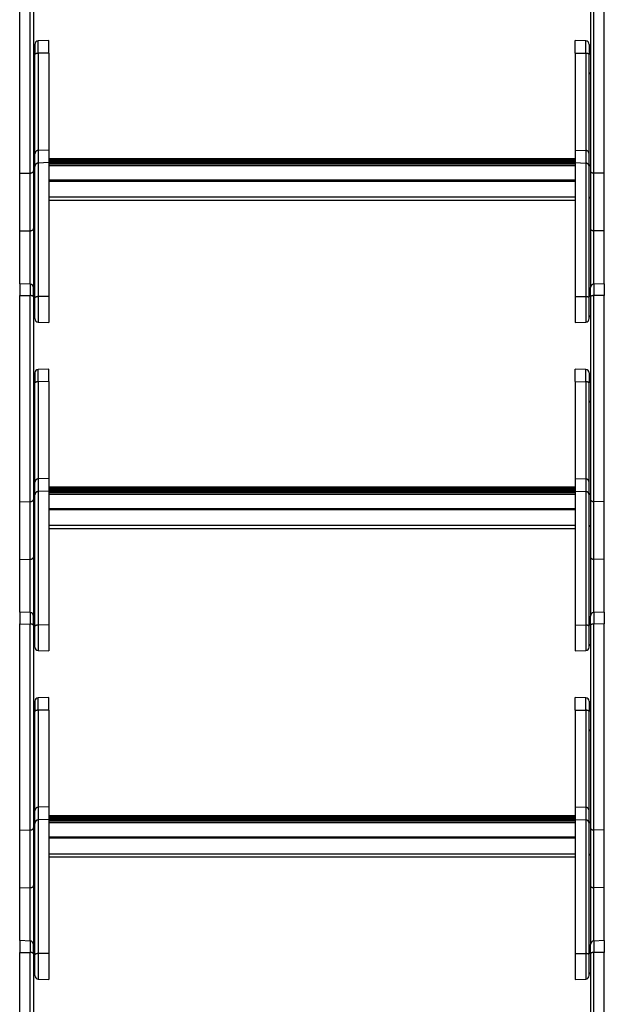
# Model space of a CAD drawing. Header units: inches. Extents: x 0 to 77643, y -44170 to 0.
# Tile 322 of 546: x 76123 to 76165, y -39688 to -39617. Entities that reach past the tile are written whole.
import ezdxf

# ---------------------------------------------------------------- set-up
doc = ezdxf.new("R2010")
doc.units = ezdxf.units.IN
doc.header["$MEASUREMENT"] = 0
doc.layers.get('0').update_dxf_attribs({"lineweight": 0})
doc.layers.add('FAKRO LOFT LADDERS', color=7, linetype='Continuous')

# ---------------------------------------------------------------- blocks, each defined once
blk = doc.blocks.new('A$C6AF374F8')
at = {"layer": 'FAKRO LOFT LADDERS', "color": 7, "linetype": 'Continuous'}
for p, q in [((159, 1449.23), (159, 1598.16)), ((166.59, 1449.39), (166.59, 1598.06)), ((169, 1597.07), (169, 1450.88)), ((571, 1597.07), (571, 1450.88)), ((573.41, 1449.39), (573.41, 1598.06)), ((581, 1449.23), (581, 1598.16)), ((180, 1545.03), (172.41, 1544.77)), ((172.41, 1535.83), (172.41, 1544.77)), ((180, 1535.92), (180, 1545.03)), ((560, 1535.92), (560, 1545.03)), ((567.59, 1544.77), (560, 1545.03)), ((567.59, 1535.83), (567.59, 1544.77)), ((170, 1542.27), (170, 1534.95)), ((180, 1535.92), (172.41, 1535.83)), ((172.41, 1535.83), (172.41, 1465.76)), ((180, 1535.92), (180, 1466.02)), ((560, 1535.92), (560, 1466.02)), ((560, 1535.92), (567.59, 1535.83)), ((567.59, 1535.83), (567.59, 1465.76)), ((570, 1542.27), (570, 1534.95)), ((170, 1463.3), (170, 1534.95)), ((570, 1463.3), (570, 1534.95)), ((180, 1466.02), (172.41, 1465.76)), ((172.41, 1465.76), (172.41, 1456.63)), ((180, 1466.02), (180, 1456.89)), ((560, 1466.02), (560, 1456.89)), ((560, 1466.02), (567.59, 1465.76)), ((567.59, 1465.76), (567.59, 1456.63)), ((170, 1454.17), (170, 1463.3)), ((560, 1459.64), (180, 1459.64)), ((560, 1459.45), (180, 1459.45)), ((560, 1459.26), (180, 1459.26)), ((180, 1458.81), (560, 1458.81)), ((210.92, 1458.54), (180, 1458.54)), ((210.92, 1458.35), (180, 1458.35)), ((210.92, 1458.16), (180, 1458.16)), ((180, 1457.71), (210.92, 1457.71)), ((560, 1457.44), (180, 1457.44)), ((560, 1457.25), (180, 1457.25)), ((210.92, 1458.35), (210.92, 1458.54)), ((210.92, 1458.16), (210.92, 1458.35)), ((210.92, 1457.71), (210.92, 1458.16)), ((210.92, 1457.44), (210.92, 1457.71)), ((211.83, 1458.2), (228.17, 1458.2)), ((212.5, 1457.54), (211.91, 1458.13)), ((212.41, 1457.44), (211.91, 1457.94)), ((212.22, 1457.44), (211.91, 1457.75)), ((228.09, 1458.13), (227.5, 1457.54)), ((228.09, 1457.94), (227.59, 1457.44)), ((228.09, 1457.75), (227.78, 1457.44)), ((229.08, 1458.54), (229.08, 1458.35)), ((270.92, 1458.54), (229.08, 1458.54)), ((229.08, 1458.35), (229.08, 1458.16)), ((270.92, 1458.35), (229.08, 1458.35)), ((229.08, 1458.16), (229.08, 1457.71)), ((270.92, 1458.16), (229.08, 1458.16)), ((229.08, 1457.71), (229.08, 1457.44)), ((229.08, 1457.71), (270.92, 1457.71)), ((270.92, 1458.35), (270.92, 1458.54)), ((270.92, 1458.16), (270.92, 1458.35)), ((270.92, 1457.71), (270.92, 1458.16)), ((270.92, 1457.44), (270.92, 1457.71)), ((271.83, 1458.2), (288.17, 1458.2)), ((272.5, 1457.54), (271.91, 1458.13)), ((272.41, 1457.44), (271.91, 1457.94)), ((272.22, 1457.44), (271.91, 1457.75)), ((288.09, 1458.13), (287.5, 1457.54)), ((288.09, 1457.94), (287.59, 1457.44)), ((288.09, 1457.75), (287.78, 1457.44)), ((289.08, 1458.54), (289.08, 1458.35)), ((330.92, 1458.54), (289.08, 1458.54)), ((289.08, 1458.35), (289.08, 1458.16)), ((330.92, 1458.35), (289.08, 1458.35)), ((289.08, 1458.16), (289.08, 1457.71)), ((330.92, 1458.16), (289.08, 1458.16)), ((289.08, 1457.71), (289.08, 1457.44)), ((289.08, 1457.71), (330.92, 1457.71)), ((330.92, 1458.35), (330.92, 1458.54)), ((330.92, 1458.16), (330.92, 1458.35)), ((330.92, 1457.71), (330.92, 1458.16)), ((330.92, 1457.44), (330.92, 1457.71)), ((331.83, 1458.2), (348.17, 1458.2)), ((332.5, 1457.54), (331.91, 1458.13)), ((332.41, 1457.44), (331.91, 1457.94)), ((332.22, 1457.44), (331.91, 1457.75)), ((348.09, 1458.13), (347.5, 1457.54)), ((348.09, 1457.94), (347.59, 1457.44)), ((348.09, 1457.75), (347.78, 1457.44)), ((349.08, 1458.54), (349.08, 1458.35)), ((390.92, 1458.54), (349.08, 1458.54)), ((349.08, 1458.35), (349.08, 1458.16)), ((390.92, 1458.35), (349.08, 1458.35)), ((349.08, 1458.16), (349.08, 1457.71)), ((390.92, 1458.16), (349.08, 1458.16)), ((349.08, 1457.71), (349.08, 1457.44)), ((349.08, 1457.71), (390.92, 1457.71)), ((390.92, 1458.35), (390.92, 1458.54)), ((390.92, 1458.16), (390.92, 1458.35)), ((390.92, 1457.71), (390.92, 1458.16)), ((390.92, 1457.44), (390.92, 1457.71)), ((391.83, 1458.2), (408.17, 1458.2)), ((392.5, 1457.54), (391.91, 1458.13)), ((392.41, 1457.44), (391.91, 1457.94)), ((392.22, 1457.44), (391.91, 1457.75)), ((408.09, 1458.13), (407.5, 1457.54)), ((408.09, 1457.94), (407.59, 1457.44)), ((408.09, 1457.75), (407.78, 1457.44)), ((409.08, 1458.54), (409.08, 1458.35)), ((450.92, 1458.54), (409.08, 1458.54)), ((409.08, 1458.35), (409.08, 1458.16)), ((450.92, 1458.35), (409.08, 1458.35)), ((409.08, 1458.16), (409.08, 1457.71)), ((450.92, 1458.16), (409.08, 1458.16)), ((409.08, 1457.71), (409.08, 1457.44)), ((409.08, 1457.71), (450.92, 1457.71)), ((450.92, 1458.35), (450.92, 1458.54)), ((450.92, 1458.16), (450.92, 1458.35)), ((450.92, 1457.71), (450.92, 1458.16)), ((450.92, 1457.44), (450.92, 1457.71)), ((451.83, 1458.2), (468.17, 1458.2)), ((452.5, 1457.54), (451.91, 1458.13)), ((452.41, 1457.44), (451.91, 1457.94)), ((452.22, 1457.44), (451.91, 1457.75)), ((468.09, 1458.13), (467.5, 1457.54)), ((468.09, 1457.94), (467.59, 1457.44)), ((468.09, 1457.75), (467.78, 1457.44)), ((469.08, 1458.54), (469.08, 1458.35)), ((510.92, 1458.54), (469.08, 1458.54)), ((469.08, 1458.35), (469.08, 1458.16)), ((510.92, 1458.35), (469.08, 1458.35)), ((469.08, 1458.16), (469.08, 1457.71)), ((510.92, 1458.16), (469.08, 1458.16)), ((469.08, 1457.71), (469.08, 1457.44)), ((469.08, 1457.71), (510.92, 1457.71)), ((510.92, 1458.35), (510.92, 1458.54)), ((510.92, 1458.16), (510.92, 1458.35)), ((510.92, 1457.71), (510.92, 1458.16)), ((510.92, 1457.44), (510.92, 1457.71)), ((511.83, 1458.2), (528.17, 1458.2)), ((512.5, 1457.54), (511.91, 1458.13)), ((512.41, 1457.44), (511.91, 1457.94)), ((512.22, 1457.44), (511.91, 1457.75)), ((528.09, 1458.13), (527.5, 1457.54)), ((528.09, 1457.94), (527.59, 1457.44)), ((528.09, 1457.75), (527.78, 1457.44)), ((529.08, 1458.54), (529.08, 1458.35)), ((560, 1458.54), (529.08, 1458.54)), ((529.08, 1458.35), (529.08, 1458.16)), ((560, 1458.35), (529.08, 1458.35)), ((529.08, 1458.16), (529.08, 1457.71)), ((560, 1458.16), (529.08, 1458.16)), ((529.08, 1457.71), (529.08, 1457.44)), ((529.08, 1457.71), (560, 1457.71)), ((570, 1454.17), (570, 1463.3)), ((169, 1450.88), (169, 1409.24)), ((170, 1359.32), (170, 1454.17)), ((180, 1456.89), (172.41, 1456.63)), ((172.41, 1456.63), (172.41, 1360.17)), ((560, 1457.06), (180, 1457.06)), ((180, 1456.89), (180, 1360.26)), ((180, 1456.61), (560, 1456.61)), ((560, 1456), (180, 1456)), ((180, 1456), (560, 1456)), ((560, 1454.48), (180, 1454.48)), ((560, 1456.89), (560, 1360.26)), ((560, 1456.89), (567.59, 1456.63)), ((567.59, 1456.63), (567.59, 1360.17)), ((570, 1359.32), (570, 1454.17)), ((571, 1450.88), (571, 1409.24)), ((159, 1449.23), (166.59, 1449.39)), ((159, 1407.59), (159, 1449.23)), ((166.59, 1407.75), (166.59, 1449.39)), ((560, 1444.16), (180, 1444.16)), ((560, 1443.4), (180, 1443.4)), ((581, 1449.23), (573.41, 1449.39)), ((573.41, 1407.75), (573.41, 1449.39)), ((581, 1407.59), (581, 1449.23)), ((560, 1432), (180, 1432)), ((180, 1429.88), (560, 1429.88)), ((159, 1407.59), (166.59, 1407.75)), ((159, 1369.49), (159, 1407.59)), ((166.59, 1369.23), (166.59, 1407.75)), ((169, 1409.24), (169, 1366.73)), ((571, 1409.24), (571, 1366.73)), ((581, 1407.59), (573.41, 1407.75)), ((573.41, 1369.23), (573.41, 1407.75)), ((581, 1369.49), (581, 1407.59)), ((159, 1369.49), (159, 1361.04)), ((166.59, 1369.23), (159, 1369.49)), ((166.59, 1369.23), (166.59, 1360.93)), ((169, 1359.94), (169, 1366.73)), ((571, 1359.94), (571, 1366.73)), ((581, 1369.49), (573.41, 1369.23)), ((573.41, 1369.23), (573.41, 1360.93)), ((581, 1369.49), (581, 1361.04)), ((159, 1212.1), (159, 1361.04)), ((159, 1361.04), (166.59, 1360.93)), ((166.59, 1212.26), (166.59, 1360.93)), ((169, 1359.94), (169, 1213.75)), ((170, 1344.26), (170, 1359.32)), ((180, 1360.26), (172.41, 1360.17)), ((172.41, 1360.17), (172.41, 1341.76)), ((180, 1360.26), (180, 1341.49)), ((560, 1360.26), (560, 1341.49)), ((560, 1360.26), (567.59, 1360.17)), ((567.59, 1360.17), (567.59, 1341.76)), ((570, 1344.26), (570, 1359.32)), ((571, 1359.94), (571, 1213.75)), ((581, 1361.04), (573.41, 1360.93)), ((573.41, 1212.26), (573.41, 1360.93)), ((581, 1212.1), (581, 1361.04)), ((172.41, 1341.76), (180, 1341.49)), ((560, 1341.49), (567.59, 1341.76)), ((170, 1305.14), (170, 1297.83)), ((180, 1307.9), (172.41, 1307.64)), ((172.41, 1298.7), (172.41, 1307.64)), ((180, 1298.79), (180, 1307.9)), ((560, 1298.79), (560, 1307.9)), ((567.59, 1307.64), (560, 1307.9)), ((567.59, 1298.7), (567.59, 1307.64)), ((570, 1305.14), (570, 1297.83)), ((170, 1226.18), (170, 1297.83)), ((180, 1298.79), (172.41, 1298.7)), ((172.41, 1298.7), (172.41, 1228.63)), ((180, 1298.79), (180, 1228.9)), ((560, 1298.79), (560, 1228.9)), ((560, 1298.79), (567.59, 1298.7)), ((567.59, 1298.7), (567.59, 1228.63)), ((570, 1226.18), (570, 1297.83)), ((170, 1217.04), (170, 1226.18)), ((180, 1228.9), (172.41, 1228.63)), ((172.41, 1228.63), (172.41, 1219.5)), ((180, 1228.9), (180, 1219.76)), ((560, 1228.9), (560, 1219.76)), ((560, 1228.9), (567.59, 1228.63)), ((567.59, 1228.63), (567.59, 1219.5)), ((570, 1217.04), (570, 1226.18)), ((170, 1122.19), (170, 1217.04)), ((180, 1219.76), (172.41, 1219.5)), ((172.41, 1219.5), (172.41, 1123.04)), ((560, 1222.51), (180, 1222.51)), ((560, 1222.32), (180, 1222.32)), ((560, 1222.13), (180, 1222.13)), ((180, 1221.68), (560, 1221.68)), ((210.92, 1221.41), (180, 1221.41)), ((210.92, 1221.22), (180, 1221.22)), ((210.92, 1221.03), (180, 1221.03)), ((180, 1220.58), (210.92, 1220.58)), ((560, 1220.31), (180, 1220.31)), ((560, 1220.12), (180, 1220.12)), ((560, 1219.94), (180, 1219.94)), ((180, 1219.76), (180, 1123.13)), ((180, 1219.49), (560, 1219.49)), ((560, 1218.88), (180, 1218.88)), ((180, 1218.88), (560, 1218.88)), ((560, 1217.35), (180, 1217.35)), ((210.92, 1221.22), (210.92, 1221.41)), ((210.92, 1221.03), (210.92, 1221.22)), ((210.92, 1220.58), (210.92, 1221.03)), ((210.92, 1220.31), (210.92, 1220.58)), ((211.83, 1221.07), (228.17, 1221.07)), ((212.5, 1220.41), (211.91, 1221)), ((212.41, 1220.31), (211.91, 1220.81)), ((212.22, 1220.31), (211.91, 1220.62)), ((228.09, 1221), (227.5, 1220.41)), ((228.09, 1220.81), (227.59, 1220.31)), ((228.09, 1220.62), (227.78, 1220.31)), ((229.08, 1221.41), (229.08, 1221.22)), ((270.92, 1221.41), (229.08, 1221.41)), ((229.08, 1221.22), (229.08, 1221.03)), ((270.92, 1221.22), (229.08, 1221.22)), ((229.08, 1221.03), (229.08, 1220.58)), ((270.92, 1221.03), (229.08, 1221.03)), ((229.08, 1220.58), (229.08, 1220.31)), ((229.08, 1220.58), (270.92, 1220.58)), ((270.92, 1221.22), (270.92, 1221.41)), ((270.92, 1221.03), (270.92, 1221.22)), ((270.92, 1220.58), (270.92, 1221.03)), ((270.92, 1220.31), (270.92, 1220.58)), ((271.83, 1221.07), (288.17, 1221.07)), ((272.5, 1220.41), (271.91, 1221)), ((272.41, 1220.31), (271.91, 1220.81)), ((272.22, 1220.31), (271.91, 1220.62)), ((288.09, 1221), (287.5, 1220.41)), ((288.09, 1220.81), (287.59, 1220.31)), ((288.09, 1220.62), (287.78, 1220.31)), ((289.08, 1221.41), (289.08, 1221.22)), ((330.92, 1221.41), (289.08, 1221.41)), ((289.08, 1221.22), (289.08, 1221.03)), ((330.92, 1221.22), (289.08, 1221.22)), ((289.08, 1221.03), (289.08, 1220.58)), ((330.92, 1221.03), (289.08, 1221.03)), ((289.08, 1220.58), (289.08, 1220.31)), ((289.08, 1220.58), (330.92, 1220.58)), ((330.92, 1221.22), (330.92, 1221.41)), ((330.92, 1221.03), (330.92, 1221.22)), ((330.92, 1220.58), (330.92, 1221.03)), ((330.92, 1220.31), (330.92, 1220.58)), ((331.83, 1221.07), (348.17, 1221.07)), ((332.5, 1220.41), (331.91, 1221)), ((332.41, 1220.31), (331.91, 1220.81)), ((332.22, 1220.31), (331.91, 1220.62)), ((348.09, 1221), (347.5, 1220.41)), ((348.09, 1220.81), (347.59, 1220.31)), ((348.09, 1220.62), (347.78, 1220.31)), ((349.08, 1221.41), (349.08, 1221.22)), ((390.92, 1221.41), (349.08, 1221.41)), ((349.08, 1221.22), (349.08, 1221.03)), ((390.92, 1221.22), (349.08, 1221.22)), ((349.08, 1221.03), (349.08, 1220.58)), ((390.92, 1221.03), (349.08, 1221.03)), ((349.08, 1220.58), (349.08, 1220.31)), ((349.08, 1220.58), (390.92, 1220.58)), ((390.92, 1221.22), (390.92, 1221.41)), ((390.92, 1221.03), (390.92, 1221.22)), ((390.92, 1220.58), (390.92, 1221.03)), ((390.92, 1220.31), (390.92, 1220.58)), ((391.83, 1221.07), (408.17, 1221.07)), ((392.5, 1220.41), (391.91, 1221)), ((392.41, 1220.31), (391.91, 1220.81)), ((392.22, 1220.31), (391.91, 1220.62)), ((408.09, 1221), (407.5, 1220.41)), ((408.09, 1220.81), (407.59, 1220.31)), ((408.09, 1220.62), (407.78, 1220.31)), ((409.08, 1221.41), (409.08, 1221.22)), ((450.92, 1221.41), (409.08, 1221.41)), ((409.08, 1221.22), (409.08, 1221.03)), ((450.92, 1221.22), (409.08, 1221.22)), ((409.08, 1221.03), (409.08, 1220.58)), ((450.92, 1221.03), (409.08, 1221.03)), ((409.08, 1220.58), (409.08, 1220.31)), ((409.08, 1220.58), (450.92, 1220.58)), ((450.92, 1221.22), (450.92, 1221.41)), ((450.92, 1221.03), (450.92, 1221.22)), ((450.92, 1220.58), (450.92, 1221.03)), ((450.92, 1220.31), (450.92, 1220.58)), ((451.83, 1221.07), (468.17, 1221.07)), ((452.5, 1220.41), (451.91, 1221)), ((452.41, 1220.31), (451.91, 1220.81)), ((452.22, 1220.31), (451.91, 1220.62)), ((468.09, 1221), (467.5, 1220.41)), ((468.09, 1220.81), (467.59, 1220.31)), ((468.09, 1220.62), (467.78, 1220.31)), ((469.08, 1221.41), (469.08, 1221.22)), ((510.92, 1221.41), (469.08, 1221.41)), ((469.08, 1221.22), (469.08, 1221.03)), ((510.92, 1221.22), (469.08, 1221.22)), ((469.08, 1221.03), (469.08, 1220.58)), ((510.92, 1221.03), (469.08, 1221.03)), ((469.08, 1220.58), (469.08, 1220.31)), ((469.08, 1220.58), (510.92, 1220.58)), ((510.92, 1221.22), (510.92, 1221.41)), ((510.92, 1221.03), (510.92, 1221.22)), ((510.92, 1220.58), (510.92, 1221.03)), ((510.92, 1220.31), (510.92, 1220.58)), ((511.83, 1221.07), (528.17, 1221.07)), ((512.5, 1220.41), (511.91, 1221)), ((512.41, 1220.31), (511.91, 1220.81)), ((512.22, 1220.31), (511.91, 1220.62)), ((528.09, 1221), (527.5, 1220.41)), ((528.09, 1220.81), (527.59, 1220.31)), ((528.09, 1220.62), (527.78, 1220.31)), ((529.08, 1221.41), (529.08, 1221.22)), ((560, 1221.41), (529.08, 1221.41)), ((529.08, 1221.22), (529.08, 1221.03)), ((560, 1221.22), (529.08, 1221.22)), ((529.08, 1221.03), (529.08, 1220.58)), ((560, 1221.03), (529.08, 1221.03)), ((529.08, 1220.58), (529.08, 1220.31)), ((529.08, 1220.58), (560, 1220.58)), ((560, 1219.76), (560, 1123.13)), ((560, 1219.76), (567.59, 1219.5)), ((567.59, 1219.5), (567.59, 1123.04)), ((570, 1122.19), (570, 1217.04)), ((159, 1212.1), (166.59, 1212.26)), ((159, 1170.47), (159, 1212.1)), ((166.59, 1170.62), (166.59, 1212.26)), ((169, 1213.75), (169, 1172.12)), ((571, 1213.75), (571, 1172.12)), ((581, 1212.1), (573.41, 1212.26)), ((573.41, 1170.62), (573.41, 1212.26)), ((581, 1170.47), (581, 1212.1)), ((560, 1207.03), (180, 1207.03)), ((560, 1206.27), (180, 1206.27)), ((560, 1194.87), (180, 1194.87)), ((180, 1192.75), (560, 1192.75)), ((159, 1170.47), (166.59, 1170.62)), ((159, 1132.37), (159, 1170.47)), ((166.59, 1132.1), (166.59, 1170.62)), ((169, 1172.12), (169, 1129.6)), ((571, 1172.12), (571, 1129.6)), ((581, 1170.47), (573.41, 1170.62)), ((573.41, 1132.1), (573.41, 1170.62)), ((581, 1132.37), (581, 1170.47)), ((159, 1132.37), (159, 1123.91)), ((166.59, 1132.1), (159, 1132.37)), ((166.59, 1132.1), (166.59, 1123.8)), ((581, 1132.37), (573.41, 1132.1)), ((573.41, 1132.1), (573.41, 1123.8)), ((581, 1132.37), (581, 1123.91)), ((159, 974.98), (159, 1123.91)), ((159, 1123.91), (166.59, 1123.8)), ((166.59, 975.14), (166.59, 1123.8)), ((169, 1122.81), (169, 1129.6)), ((180, 1123.13), (172.41, 1123.04)), ((180, 1123.13), (180, 1104.37)), ((560, 1123.13), (560, 1104.37)), ((560, 1123.13), (567.59, 1123.04)), ((571, 1122.81), (571, 1129.6)), ((581, 1123.91), (573.41, 1123.8)), ((573.41, 975.14), (573.41, 1123.8)), ((581, 974.98), (581, 1123.91)), ((169, 1122.81), (169, 976.63)), ((170, 1107.13), (170, 1122.19)), ((172.41, 1123.04), (172.41, 1104.63)), ((567.59, 1123.04), (567.59, 1104.63)), ((570, 1107.13), (570, 1122.19)), ((571, 1122.81), (571, 976.63)), ((172.41, 1104.63), (180, 1104.37)), ((560, 1104.37), (567.59, 1104.63)), ((170, 1068.01), (170, 1060.7)), ((180, 1070.78), (172.41, 1070.51)), ((172.41, 1061.57), (172.41, 1070.51)), ((180, 1061.66), (180, 1070.78)), ((560, 1061.66), (560, 1070.78)), ((567.59, 1070.51), (560, 1070.78)), ((567.59, 1061.57), (567.59, 1070.51)), ((570, 1068.01), (570, 1060.7)), ((170, 989.05), (170, 1060.7)), ((180, 1061.66), (172.41, 1061.57)), ((172.41, 1061.57), (172.41, 991.51)), ((180, 1061.66), (180, 991.77)), ((560, 1061.66), (560, 991.77)), ((560, 1061.66), (567.59, 1061.57)), ((567.59, 1061.57), (567.59, 991.51)), ((570, 989.05), (570, 1060.7)), ((170, 979.91), (170, 989.05)), ((180, 991.77), (172.41, 991.51)), ((172.41, 991.51), (172.41, 982.37)), ((180, 991.77), (180, 982.63)), ((560, 991.77), (560, 982.63)), ((560, 991.77), (567.59, 991.51)), ((567.59, 991.51), (567.59, 982.37)), ((570, 979.91), (570, 989.05)), ((180, 982.63), (172.41, 982.37)), ((172.41, 982.37), (172.41, 885.91)), ((560, 985.38), (180, 985.38)), ((560, 985.2), (180, 985.2)), ((560, 985.01), (180, 985.01)), ((180, 984.56), (560, 984.56)), ((210.92, 984.28), (180, 984.28)), ((210.92, 984.09), (180, 984.09)), ((210.92, 983.9), (180, 983.9)), ((180, 983.46), (210.92, 983.46)), ((560, 983.18), (180, 983.18)), ((560, 982.99), (180, 982.99)), ((560, 982.81), (180, 982.81)), ((180, 982.63), (180, 886)), ((180, 982.36), (560, 982.36)), ((560, 981.75), (180, 981.75)), ((180, 981.75), (560, 981.75)), ((210.92, 984.09), (210.92, 984.28)), ((210.92, 983.9), (210.92, 984.09)), ((210.92, 983.46), (210.92, 983.9)), ((210.92, 983.18), (210.92, 983.46)), ((211.83, 983.95), (228.17, 983.95)), ((212.5, 983.29), (211.91, 983.87)), ((212.41, 983.18), (211.91, 983.69)), ((212.22, 983.18), (211.91, 983.5)), ((228.09, 983.87), (227.5, 983.29)), ((228.09, 983.69), (227.59, 983.18)), ((228.09, 983.5), (227.78, 983.18)), ((229.08, 984.28), (229.08, 984.09)), ((270.92, 984.28), (229.08, 984.28)), ((229.08, 984.09), (229.08, 983.9)), ((270.92, 984.09), (229.08, 984.09)), ((229.08, 983.9), (229.08, 983.46)), ((270.92, 983.9), (229.08, 983.9)), ((229.08, 983.46), (229.08, 983.18)), ((229.08, 983.46), (270.92, 983.46)), ((270.92, 984.09), (270.92, 984.28)), ((270.92, 983.9), (270.92, 984.09)), ((270.92, 983.46), (270.92, 983.9)), ((270.92, 983.18), (270.92, 983.46)), ((271.83, 983.95), (288.17, 983.95)), ((272.5, 983.29), (271.91, 983.87)), ((272.41, 983.18), (271.91, 983.69)), ((272.22, 983.18), (271.91, 983.5)), ((288.09, 983.87), (287.5, 983.29)), ((288.09, 983.69), (287.59, 983.18)), ((288.09, 983.5), (287.78, 983.18)), ((289.08, 984.28), (289.08, 984.09)), ((330.92, 984.28), (289.08, 984.28)), ((289.08, 984.09), (289.08, 983.9)), ((330.92, 984.09), (289.08, 984.09)), ((289.08, 983.9), (289.08, 983.46)), ((330.92, 983.9), (289.08, 983.9)), ((289.08, 983.46), (289.08, 983.18)), ((289.08, 983.46), (330.92, 983.46)), ((330.92, 984.09), (330.92, 984.28)), ((330.92, 983.9), (330.92, 984.09)), ((330.92, 983.46), (330.92, 983.9)), ((330.92, 983.18), (330.92, 983.46)), ((331.83, 983.95), (348.17, 983.95)), ((332.5, 983.29), (331.91, 983.87)), ((332.41, 983.18), (331.91, 983.69)), ((332.22, 983.18), (331.91, 983.5)), ((348.09, 983.87), (347.5, 983.29)), ((348.09, 983.69), (347.59, 983.18)), ((348.09, 983.5), (347.78, 983.18)), ((349.08, 984.28), (349.08, 984.09)), ((390.92, 984.28), (349.08, 984.28)), ((349.08, 984.09), (349.08, 983.9)), ((390.92, 984.09), (349.08, 984.09)), ((349.08, 983.9), (349.08, 983.46)), ((390.92, 983.9), (349.08, 983.9)), ((349.08, 983.46), (349.08, 983.18)), ((349.08, 983.46), (390.92, 983.46)), ((390.92, 984.09), (390.92, 984.28)), ((390.92, 983.9), (390.92, 984.09)), ((390.92, 983.46), (390.92, 983.9)), ((390.92, 983.18), (390.92, 983.46)), ((391.83, 983.95), (408.17, 983.95)), ((392.5, 983.29), (391.91, 983.87)), ((392.41, 983.18), (391.91, 983.69)), ((392.22, 983.18), (391.91, 983.5)), ((408.09, 983.87), (407.5, 983.29)), ((408.09, 983.69), (407.59, 983.18)), ((408.09, 983.5), (407.78, 983.18)), ((409.08, 984.28), (409.08, 984.09)), ((450.92, 984.28), (409.08, 984.28)), ((409.08, 984.09), (409.08, 983.9)), ((450.92, 984.09), (409.08, 984.09)), ((409.08, 983.9), (409.08, 983.46)), ((450.92, 983.9), (409.08, 983.9)), ((409.08, 983.46), (409.08, 983.18)), ((409.08, 983.46), (450.92, 983.46)), ((450.92, 984.09), (450.92, 984.28)), ((450.92, 983.9), (450.92, 984.09)), ((450.92, 983.46), (450.92, 983.9)), ((450.92, 983.18), (450.92, 983.46)), ((451.83, 983.95), (468.17, 983.95)), ((452.5, 983.29), (451.91, 983.87)), ((452.41, 983.18), (451.91, 983.69)), ((452.22, 983.18), (451.91, 983.5)), ((468.09, 983.87), (467.5, 983.29)), ((468.09, 983.69), (467.59, 983.18)), ((468.09, 983.5), (467.78, 983.18)), ((469.08, 984.28), (469.08, 984.09)), ((510.92, 984.28), (469.08, 984.28)), ((469.08, 984.09), (469.08, 983.9)), ((510.92, 984.09), (469.08, 984.09)), ((469.08, 983.9), (469.08, 983.46)), ((510.92, 983.9), (469.08, 983.9)), ((469.08, 983.46), (469.08, 983.18)), ((469.08, 983.46), (510.92, 983.46)), ((510.92, 984.09), (510.92, 984.28)), ((510.92, 983.9), (510.92, 984.09)), ((510.92, 983.46), (510.92, 983.9)), ((510.92, 983.18), (510.92, 983.46)), ((511.83, 983.95), (528.17, 983.95)), ((512.5, 983.29), (511.91, 983.87)), ((512.41, 983.18), (511.91, 983.69)), ((512.22, 983.18), (511.91, 983.5)), ((528.09, 983.87), (527.5, 983.29)), ((528.09, 983.69), (527.59, 983.18)), ((528.09, 983.5), (527.78, 983.18)), ((529.08, 984.28), (529.08, 984.09)), ((560, 984.28), (529.08, 984.28)), ((529.08, 984.09), (529.08, 983.9)), ((560, 984.09), (529.08, 984.09)), ((529.08, 983.9), (529.08, 983.46)), ((560, 983.9), (529.08, 983.9)), ((529.08, 983.46), (529.08, 983.18)), ((529.08, 983.46), (560, 983.46)), ((560, 982.63), (560, 886)), ((560, 982.63), (567.59, 982.37)), ((567.59, 982.37), (567.59, 885.91)), ((159, 974.98), (166.59, 975.14)), ((159, 933.34), (159, 974.98)), ((166.59, 933.5), (166.59, 975.14)), ((169, 976.63), (169, 934.99)), ((170, 885.06), (170, 979.91)), ((560, 980.22), (180, 980.22)), ((570, 885.06), (570, 979.91)), ((571, 976.63), (571, 934.99)), ((581, 974.98), (573.41, 975.14)), ((573.41, 933.5), (573.41, 975.14)), ((581, 933.34), (581, 974.98)), ((560, 969.9), (180, 969.9)), ((560, 969.15), (180, 969.15)), ((560, 957.74), (180, 957.74)), ((180, 955.62), (560, 955.62)), ((159, 933.34), (166.59, 933.5)), ((159, 895.24), (159, 933.34)), ((166.59, 894.97), (166.59, 933.5)), ((169, 934.99), (169, 892.48)), ((571, 934.99), (571, 892.48)), ((581, 933.34), (573.41, 933.5)), ((573.41, 894.97), (573.41, 933.5)), ((581, 895.24), (581, 933.34)), ((159, 895.24), (159, 886.78)), ((166.59, 894.97), (159, 895.24)), ((166.59, 894.97), (166.59, 886.68)), ((169, 885.69), (169, 892.48)), ((571, 885.69), (571, 892.48)), ((581, 895.24), (573.41, 894.97)), ((573.41, 894.97), (573.41, 886.68)), ((581, 895.24), (581, 886.78)), ((159, 737.85), (159, 886.78)), ((159, 886.78), (166.59, 886.68)), ((166.59, 738.01), (166.59, 886.68)), ((169, 885.69), (169, 739.5)), ((170, 870), (170, 885.06)), ((180, 886), (172.41, 885.91)), ((172.41, 885.91), (172.41, 867.5)), ((180, 886), (180, 867.24)), ((560, 886), (560, 867.24)), ((560, 886), (567.59, 885.91)), ((567.59, 885.91), (567.59, 867.5)), ((570, 870), (570, 885.06)), ((571, 885.69), (571, 739.5)), ((581, 886.78), (573.41, 886.68)), ((573.41, 738.01), (573.41, 886.68)), ((581, 737.85), (581, 886.78)), ((172.41, 867.5), (180, 867.24)), ((560, 867.24), (567.59, 867.5))]:
    blk.add_line(p, q, dxfattribs=at)
for centre, radius, start, end in [((172.5, 1542.27), 2.5, 92, 180), ((567.5, 1542.27), 2.5, 0, 88), ((169, 1540.03), 1, 0, 90), ((571, 1540.03), 1, 90, 180), ((169, 1522.03), 1, 270, 0), ((571, 1522.03), 1, 180, 270), ((210.92, 1457.14), 1.4, 45.04133, 90), ((210.92, 1456.95), 1.4, 45.04133, 90), ((210.92, 1456.76), 1.4, 45.04133, 90), ((229.08, 1457.14), 1.4, 90, 134.95867), ((229.08, 1456.95), 1.4, 90, 134.95867), ((229.08, 1456.76), 1.4, 90, 134.95867), ((270.92, 1457.14), 1.4, 45.04133, 90), ((270.92, 1456.95), 1.4, 45.04133, 90), ((270.92, 1456.76), 1.4, 45.04133, 90), ((289.08, 1457.14), 1.4, 90, 134.95867), ((289.08, 1456.95), 1.4, 90, 134.95867), ((289.08, 1456.76), 1.4, 90, 134.95867), ((330.92, 1457.14), 1.4, 45.04133, 90), ((330.92, 1456.95), 1.4, 45.04133, 90), ((330.92, 1456.76), 1.4, 45.04133, 90), ((349.08, 1457.14), 1.4, 90, 134.95867), ((349.08, 1456.95), 1.4, 90, 134.95867), ((349.08, 1456.76), 1.4, 90, 134.95867), ((390.92, 1457.14), 1.4, 45.04133, 90), ((390.92, 1456.95), 1.4, 45.04133, 90), ((390.92, 1456.76), 1.4, 45.04133, 90), ((409.08, 1457.14), 1.4, 90, 134.95867), ((409.08, 1456.95), 1.4, 90, 134.95867), ((409.08, 1456.76), 1.4, 90, 134.95867), ((450.92, 1457.14), 1.4, 45.04133, 90), ((450.92, 1456.95), 1.4, 45.04133, 90), ((450.92, 1456.76), 1.4, 45.04133, 90), ((469.08, 1457.14), 1.4, 90, 134.95867), ((469.08, 1456.95), 1.4, 90, 134.95867), ((469.08, 1456.76), 1.4, 90, 134.95867), ((510.92, 1457.14), 1.4, 45.04133, 90), ((510.92, 1456.95), 1.4, 45.04133, 90), ((510.92, 1456.76), 1.4, 45.04133, 90), ((529.08, 1457.14), 1.4, 90, 134.95867), ((529.08, 1456.95), 1.4, 90, 134.95867), ((529.08, 1456.76), 1.4, 90, 134.95867), ((169, 1454.26), 1, 0, 90), ((571, 1454.26), 1, 90, 180), ((169, 1432.26), 1, 270, 0), ((571, 1432.26), 1, 180, 270), ((166.5, 1366.73), 2.5, 0, 88), ((169, 1364.49), 1, 0, 90), ((571, 1364.49), 1, 90, 180), ((573.5, 1366.73), 2.5, 92, 180), ((169, 1346.49), 1, 270, 0), ((172.5, 1344.26), 2.5, 180, 268), ((567.5, 1344.26), 2.5, 272, 0), ((571, 1346.49), 1, 180, 270), ((169, 1302.9), 1, 0, 90), ((172.5, 1305.14), 2.5, 92, 180), ((567.5, 1305.14), 2.5, 0, 88), ((571, 1302.9), 1, 90, 180), ((169, 1284.9), 1, 270, 0), ((571, 1284.9), 1, 180, 270), ((169, 1217.14), 1, 0, 90), ((210.92, 1220.01), 1.4, 45.04133, 90), ((210.92, 1219.82), 1.4, 45.04133, 90), ((210.92, 1219.63), 1.4, 45.04133, 90), ((229.08, 1220.01), 1.4, 90, 134.95867), ((229.08, 1219.82), 1.4, 90, 134.95867), ((229.08, 1219.63), 1.4, 90, 134.95867), ((270.92, 1220.01), 1.4, 45.04133, 90), ((270.92, 1219.82), 1.4, 45.04133, 90), ((270.92, 1219.63), 1.4, 45.04133, 90), ((289.08, 1220.01), 1.4, 90, 134.95867), ((289.08, 1219.82), 1.4, 90, 134.95867), ((289.08, 1219.63), 1.4, 90, 134.95867), ((330.92, 1220.01), 1.4, 45.04133, 90), ((330.92, 1219.82), 1.4, 45.04133, 90), ((330.92, 1219.63), 1.4, 45.04133, 90), ((349.08, 1220.01), 1.4, 90, 134.95867), ((349.08, 1219.82), 1.4, 90, 134.95867), ((349.08, 1219.63), 1.4, 90, 134.95867), ((390.92, 1220.01), 1.4, 45.04133, 90), ((390.92, 1219.82), 1.4, 45.04133, 90), ((390.92, 1219.63), 1.4, 45.04133, 90), ((409.08, 1220.01), 1.4, 90, 134.95867), ((409.08, 1219.82), 1.4, 90, 134.95867), ((409.08, 1219.63), 1.4, 90, 134.95867), ((450.92, 1220.01), 1.4, 45.04133, 90), ((450.92, 1219.82), 1.4, 45.04133, 90), ((450.92, 1219.63), 1.4, 45.04133, 90), ((469.08, 1220.01), 1.4, 90, 134.95867), ((469.08, 1219.82), 1.4, 90, 134.95867), ((469.08, 1219.63), 1.4, 90, 134.95867), ((510.92, 1220.01), 1.4, 45.04133, 90), ((510.92, 1219.82), 1.4, 45.04133, 90), ((510.92, 1219.63), 1.4, 45.04133, 90), ((529.08, 1220.01), 1.4, 90, 134.95867), ((529.08, 1219.82), 1.4, 90, 134.95867), ((529.08, 1219.63), 1.4, 90, 134.95867), ((571, 1217.14), 1, 90, 180), ((169, 1195.14), 1, 270, 0), ((571, 1195.14), 1, 180, 270), ((166.5, 1129.6), 2.5, 0, 88), ((573.5, 1129.6), 2.5, 92, 180), ((169, 1127.37), 1, 0, 90), ((571, 1127.37), 1, 90, 180), ((169, 1109.37), 1, 270, 0), ((571, 1109.37), 1, 180, 270), ((172.5, 1107.13), 2.5, 180, 268), ((567.5, 1107.13), 2.5, 272, 0), ((169, 1065.78), 1, 0, 90), ((172.5, 1068.01), 2.5, 92, 180), ((567.5, 1068.01), 2.5, 0, 88), ((571, 1065.78), 1, 90, 180), ((169, 1047.78), 1, 270, 0), ((571, 1047.78), 1, 180, 270), ((169, 980.01), 1, 0, 90), ((210.92, 982.88), 1.4, 45.04133, 90), ((210.92, 982.69), 1.4, 45.04133, 90), ((210.92, 982.5), 1.4, 45.04133, 90), ((229.08, 982.88), 1.4, 90, 134.95867), ((229.08, 982.69), 1.4, 90, 134.95867), ((229.08, 982.5), 1.4, 90, 134.95867), ((270.92, 982.88), 1.4, 45.04133, 90), ((270.92, 982.69), 1.4, 45.04133, 90), ((270.92, 982.5), 1.4, 45.04133, 90), ((289.08, 982.88), 1.4, 90, 134.95867), ((289.08, 982.69), 1.4, 90, 134.95867), ((289.08, 982.5), 1.4, 90, 134.95867), ((330.92, 982.88), 1.4, 45.04133, 90), ((330.92, 982.69), 1.4, 45.04133, 90), ((330.92, 982.5), 1.4, 45.04133, 90), ((349.08, 982.88), 1.4, 90, 134.95867), ((349.08, 982.69), 1.4, 90, 134.95867), ((349.08, 982.5), 1.4, 90, 134.95867), ((390.92, 982.88), 1.4, 45.04133, 90), ((390.92, 982.69), 1.4, 45.04133, 90), ((390.92, 982.5), 1.4, 45.04133, 90), ((409.08, 982.88), 1.4, 90, 134.95867), ((409.08, 982.69), 1.4, 90, 134.95867), ((409.08, 982.5), 1.4, 90, 134.95867), ((450.92, 982.88), 1.4, 45.04133, 90), ((450.92, 982.69), 1.4, 45.04133, 90), ((450.92, 982.5), 1.4, 45.04133, 90), ((469.08, 982.88), 1.4, 90, 134.95867), ((469.08, 982.69), 1.4, 90, 134.95867), ((469.08, 982.5), 1.4, 90, 134.95867), ((510.92, 982.88), 1.4, 45.04133, 90), ((510.92, 982.69), 1.4, 45.04133, 90), ((510.92, 982.5), 1.4, 45.04133, 90), ((529.08, 982.88), 1.4, 90, 134.95867), ((529.08, 982.69), 1.4, 90, 134.95867), ((529.08, 982.5), 1.4, 90, 134.95867), ((571, 980.01), 1, 90, 180), ((169, 958.01), 1, 270, 0), ((571, 958.01), 1, 180, 270), ((166.5, 892.48), 2.5, 0, 88), ((169, 890.24), 1, 0, 90), ((571, 890.24), 1, 90, 180), ((573.5, 892.48), 2.5, 92, 180), ((169, 872.24), 1, 270, 0), ((172.5, 870), 2.5, 180, 268), ((567.5, 870), 2.5, 272, 0), ((571, 872.24), 1, 180, 270)]:
    blk.add_arc(centre, radius, start, end, dxfattribs=at)
for points, weights in [([(172.41, 1535.83), (170, 1535.8), (170, 1534.95)], [1, 0.719339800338, 1]), ([(570, 1534.95), (570, 1535.8), (567.59, 1535.83)], [1, 0.719339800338, 1]), ([(172.41, 1465.76), (170, 1465.68), (170, 1463.3)], [1, 0.719339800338, 1]), ([(570, 1463.3), (570, 1465.68), (567.59, 1465.76)], [1, 0.719339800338, 1]), ([(210.92, 1457.71), (211.95, 1457.71), (211.91, 1457.75)], [1, 0.69354811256, 1]), ([(211.71, 1458.1), (211.92, 1458.12), (211.91, 1458.13)], [1, 0.941741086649, 1]), ([(211.71, 1457.92), (211.92, 1457.93), (211.91, 1457.94)], [1, 0.941741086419, 1]), ([(212.34, 1457.51), (212.51, 1457.53), (212.5, 1457.54)], [1, 0.969483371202, 1]), ([(227.5, 1457.54), (227.49, 1457.53), (227.66, 1457.51)], [1, 0.969483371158, 1]), ([(228.09, 1458.13), (228.08, 1458.12), (228.29, 1458.1)], [1, 0.9417410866, 1]), ([(228.09, 1457.94), (228.08, 1457.93), (228.29, 1457.92)], [1, 0.941741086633, 1]), ([(228.09, 1457.75), (228.05, 1457.71), (229.08, 1457.71)], [1, 0.693548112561, 1]), ([(270.92, 1457.71), (271.95, 1457.71), (271.91, 1457.75)], [1, 0.693548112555, 1]), ([(271.71, 1458.1), (271.92, 1458.12), (271.91, 1458.13)], [1, 0.941741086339, 1]), ([(271.71, 1457.92), (271.92, 1457.93), (271.91, 1457.94)], [1, 0.941741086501, 1]), ([(272.34, 1457.51), (272.51, 1457.53), (272.5, 1457.54)], [1, 0.969483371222, 1]), ([(287.5, 1457.54), (287.49, 1457.53), (287.66, 1457.51)], [1, 0.969483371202, 1]), ([(288.09, 1458.13), (288.08, 1458.12), (288.29, 1458.1)], [1, 0.941741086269, 1]), ([(288.09, 1457.94), (288.08, 1457.93), (288.29, 1457.92)], [1, 0.94174108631, 1]), ([(288.09, 1457.75), (288.05, 1457.71), (289.08, 1457.71)], [1, 0.693548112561, 1]), ([(330.92, 1457.71), (331.95, 1457.71), (331.91, 1457.75)], [1, 0.693548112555, 1]), ([(331.71, 1458.1), (331.92, 1458.12), (331.91, 1458.13)], [1, 0.941741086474, 1]), ([(331.71, 1457.92), (331.92, 1457.93), (331.91, 1457.94)], [1, 0.941741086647, 1]), ([(332.34, 1457.51), (332.51, 1457.53), (332.5, 1457.54)], [1, 0.969483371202, 1]), ([(347.5, 1457.54), (347.49, 1457.53), (347.66, 1457.51)], [1, 0.969483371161, 1]), ([(348.09, 1458.13), (348.08, 1458.12), (348.29, 1458.1)], [1, 0.941741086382, 1]), ([(348.09, 1457.94), (348.08, 1457.93), (348.29, 1457.92)], [1, 0.941741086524, 1]), ([(348.09, 1457.75), (348.05, 1457.71), (349.08, 1457.71)], [1, 0.693548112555, 1]), ([(390.92, 1457.71), (391.95, 1457.71), (391.91, 1457.75)], [1, 0.69354811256, 1]), ([(391.71, 1458.1), (391.92, 1458.12), (391.91, 1458.13)], [1, 0.941741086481, 1]), ([(391.71, 1457.92), (391.92, 1457.93), (391.91, 1457.94)], [1, 0.941741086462, 1]), ([(392.34, 1457.51), (392.51, 1457.53), (392.5, 1457.54)], [1, 0.969483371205, 1]), ([(407.5, 1457.54), (407.49, 1457.53), (407.66, 1457.51)], [1, 0.969483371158, 1]), ([(408.09, 1458.13), (408.08, 1458.12), (408.29, 1458.1)], [1, 0.941741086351, 1]), ([(408.09, 1457.94), (408.08, 1457.93), (408.29, 1457.92)], [1, 0.941741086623, 1]), ([(408.09, 1457.75), (408.05, 1457.71), (409.08, 1457.71)], [1, 0.693548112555, 1]), ([(450.92, 1457.71), (451.95, 1457.71), (451.91, 1457.75)], [1, 0.693548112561, 1]), ([(451.71, 1458.1), (451.92, 1458.12), (451.91, 1458.13)], [1, 0.941741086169, 1]), ([(451.71, 1457.92), (451.92, 1457.93), (451.91, 1457.94)], [1, 0.941741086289, 1]), ([(452.34, 1457.51), (452.51, 1457.53), (452.5, 1457.54)], [1, 0.969483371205, 1]), ([(467.5, 1457.54), (467.49, 1457.53), (467.66, 1457.51)], [1, 0.969483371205, 1]), ([(468.09, 1458.13), (468.08, 1458.12), (468.29, 1458.1)], [1, 0.94174108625, 1]), ([(468.09, 1457.94), (468.08, 1457.93), (468.29, 1457.92)], [1, 0.941741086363, 1]), ([(468.09, 1457.75), (468.05, 1457.71), (469.08, 1457.71)], [1, 0.693548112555, 1]), ([(510.92, 1457.71), (511.95, 1457.71), (511.91, 1457.75)], [1, 0.693548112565, 1]), ([(511.71, 1458.1), (511.92, 1458.12), (511.91, 1458.13)], [1, 0.941741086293, 1]), ([(511.71, 1457.92), (511.92, 1457.93), (511.91, 1457.94)], [1, 0.941741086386, 1]), ([(512.34, 1457.51), (512.51, 1457.53), (512.5, 1457.54)], [1, 0.969483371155, 1]), ([(527.5, 1457.54), (527.49, 1457.53), (527.66, 1457.51)], [1, 0.969483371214, 1]), ([(528.09, 1458.13), (528.08, 1458.12), (528.29, 1458.1)], [1, 0.941741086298, 1]), ([(528.09, 1457.94), (528.08, 1457.93), (528.29, 1457.92)], [1, 0.941741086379, 1]), ([(528.09, 1457.75), (528.05, 1457.71), (529.08, 1457.71)], [1, 0.69354811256, 1]), ([(166.59, 1449.39), (169, 1449.44), (169, 1450.88)], [1, 0.719339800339, 1]), ([(172.41, 1456.63), (170, 1456.54), (170, 1454.17)], [1, 0.719339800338, 1]), ([(570, 1454.17), (570, 1456.54), (567.59, 1456.63)], [1, 0.719339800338, 1]), ([(571, 1450.88), (571, 1449.44), (573.41, 1449.39)], [1, 0.719339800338, 1]), ([(166.59, 1407.75), (169, 1407.8), (169, 1409.24)], [1, 0.719339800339, 1]), ([(571, 1409.24), (571, 1407.8), (573.41, 1407.75)], [1, 0.719339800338, 1]), ([(169, 1359.94), (169, 1360.9), (166.59, 1360.93)], [1, 0.719339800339, 1]), ([(172.41, 1360.17), (170, 1360.14), (170, 1359.32)], [1, 0.719339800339, 1]), ([(570, 1359.32), (570, 1360.14), (567.59, 1360.17)], [1, 0.719339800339, 1]), ([(573.41, 1360.93), (571, 1360.9), (571, 1359.94)], [1, 0.719339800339, 1]), ([(172.41, 1298.7), (170, 1298.67), (170, 1297.83)], [1, 0.719339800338, 1]), ([(570, 1297.83), (570, 1298.67), (567.59, 1298.7)], [1, 0.719339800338, 1]), ([(172.41, 1228.63), (170, 1228.55), (170, 1226.18)], [1, 0.719339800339, 1]), ([(570, 1226.18), (570, 1228.55), (567.59, 1228.63)], [1, 0.719339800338, 1]), ([(172.41, 1219.5), (170, 1219.42), (170, 1217.04)], [1, 0.719339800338, 1]), ([(210.92, 1220.58), (211.95, 1220.58), (211.91, 1220.62)], [1, 0.69354811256, 1]), ([(211.71, 1220.98), (211.92, 1220.99), (211.91, 1221)], [1, 0.941741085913, 1]), ([(211.71, 1220.79), (211.92, 1220.8), (211.91, 1220.81)], [1, 0.941741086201, 1]), ([(212.34, 1220.38), (212.51, 1220.4), (212.5, 1220.41)], [1, 0.969483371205, 1]), ([(227.5, 1220.41), (227.49, 1220.4), (227.66, 1220.38)], [1, 0.969483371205, 1]), ([(228.09, 1221), (228.08, 1220.99), (228.29, 1220.98)], [1, 0.94174108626, 1]), ([(228.09, 1220.81), (228.08, 1220.8), (228.29, 1220.79)], [1, 0.941741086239, 1]), ([(228.09, 1220.62), (228.05, 1220.58), (229.08, 1220.58)], [1, 0.693548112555, 1]), ([(270.92, 1220.58), (271.95, 1220.58), (271.91, 1220.62)], [1, 0.693548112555, 1]), ([(271.71, 1220.98), (271.92, 1220.99), (271.91, 1221)], [1, 0.941741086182, 1]), ([(271.71, 1220.79), (271.92, 1220.8), (271.91, 1220.81)], [1, 0.941741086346, 1]), ([(272.34, 1220.38), (272.51, 1220.4), (272.5, 1220.41)], [1, 0.969483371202, 1]), ([(287.5, 1220.41), (287.49, 1220.4), (287.66, 1220.38)], [1, 0.969483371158, 1]), ([(288.09, 1221), (288.08, 1220.99), (288.29, 1220.98)], [1, 0.941741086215, 1]), ([(288.09, 1220.81), (288.08, 1220.8), (288.29, 1220.79)], [1, 0.941741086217, 1]), ([(288.09, 1220.62), (288.05, 1220.58), (289.08, 1220.58)], [1, 0.693548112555, 1]), ([(330.92, 1220.58), (331.95, 1220.58), (331.91, 1220.62)], [1, 0.693548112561, 1]), ([(331.71, 1220.98), (331.92, 1220.99), (331.91, 1221)], [1, 0.941741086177, 1]), ([(331.71, 1220.79), (331.92, 1220.8), (331.91, 1220.81)], [1, 0.941741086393, 1]), ([(332.34, 1220.38), (332.51, 1220.4), (332.5, 1220.41)], [1, 0.969483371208, 1]), ([(347.5, 1220.41), (347.49, 1220.4), (347.66, 1220.38)], [1, 0.96948337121, 1]), ([(348.09, 1221), (348.08, 1220.99), (348.29, 1220.98)], [1, 0.941741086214, 1]), ([(348.09, 1220.81), (348.08, 1220.8), (348.29, 1220.79)], [1, 0.941741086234, 1]), ([(348.09, 1220.62), (348.05, 1220.58), (349.08, 1220.58)], [1, 0.69354811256, 1]), ([(390.92, 1220.58), (391.95, 1220.58), (391.91, 1220.62)], [1, 0.693548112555, 1]), ([(391.71, 1220.98), (391.92, 1220.99), (391.91, 1221)], [1, 0.941741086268, 1]), ([(391.71, 1220.79), (391.92, 1220.8), (391.91, 1220.81)], [1, 0.941741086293, 1]), ([(392.34, 1220.38), (392.51, 1220.4), (392.5, 1220.41)], [1, 0.96948337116, 1]), ([(407.5, 1220.41), (407.49, 1220.4), (407.66, 1220.38)], [1, 0.969483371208, 1]), ([(408.09, 1221), (408.08, 1220.99), (408.29, 1220.98)], [1, 0.941741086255, 1]), ([(408.09, 1220.81), (408.08, 1220.8), (408.29, 1220.79)], [1, 0.941741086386, 1]), ([(408.09, 1220.62), (408.05, 1220.58), (409.08, 1220.58)], [1, 0.693548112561, 1]), ([(450.92, 1220.58), (451.95, 1220.58), (451.91, 1220.62)], [1, 0.693548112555, 1]), ([(451.71, 1220.98), (451.92, 1220.99), (451.91, 1221)], [1, 0.941741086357, 1]), ([(451.71, 1220.79), (451.92, 1220.8), (451.91, 1220.81)], [1, 0.94174108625, 1]), ([(452.34, 1220.38), (452.51, 1220.4), (452.5, 1220.41)], [1, 0.969483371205, 1]), ([(467.5, 1220.41), (467.49, 1220.4), (467.66, 1220.38)], [1, 0.969483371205, 1]), ([(468.09, 1221), (468.08, 1220.99), (468.29, 1220.98)], [1, 0.941741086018, 1]), ([(468.09, 1220.81), (468.08, 1220.8), (468.29, 1220.79)], [1, 0.941741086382, 1]), ([(468.09, 1220.62), (468.05, 1220.58), (469.08, 1220.58)], [1, 0.693548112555, 1]), ([(510.92, 1220.58), (511.95, 1220.58), (511.91, 1220.62)], [1, 0.693548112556, 1]), ([(511.71, 1220.98), (511.92, 1220.99), (511.91, 1221)], [1, 0.941741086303, 1]), ([(511.71, 1220.79), (511.92, 1220.8), (511.91, 1220.81)], [1, 0.94174108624, 1]), ([(512.34, 1220.38), (512.51, 1220.4), (512.5, 1220.41)], [1, 0.969483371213, 1]), ([(527.5, 1220.41), (527.49, 1220.4), (527.66, 1220.38)], [1, 0.969483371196, 1]), ([(528.09, 1221), (528.08, 1220.99), (528.29, 1220.98)], [1, 0.941741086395, 1]), ([(528.09, 1220.81), (528.08, 1220.8), (528.29, 1220.79)], [1, 0.941741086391, 1]), ([(528.09, 1220.62), (528.05, 1220.58), (529.08, 1220.58)], [1, 0.69354811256, 1]), ([(570, 1217.04), (570, 1219.42), (567.59, 1219.5)], [1, 0.719339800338, 1]), ([(166.59, 1212.26), (169, 1212.31), (169, 1213.75)], [1, 0.719339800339, 1]), ([(571, 1213.75), (571, 1212.31), (573.41, 1212.26)], [1, 0.719339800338, 1]), ([(166.59, 1170.62), (169, 1170.67), (169, 1172.12)], [1, 0.719339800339, 1]), ([(571, 1172.12), (571, 1170.67), (573.41, 1170.62)], [1, 0.719339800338, 1]), ([(169, 1122.81), (169, 1123.77), (166.59, 1123.8)], [1, 0.719339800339, 1]), ([(573.41, 1123.8), (571, 1123.77), (571, 1122.81)], [1, 0.719339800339, 1]), ([(172.41, 1123.04), (170, 1123.01), (170, 1122.19)], [1, 0.719339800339, 1]), ([(570, 1122.19), (570, 1123.01), (567.59, 1123.04)], [1, 0.719339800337, 1]), ([(172.41, 1061.57), (170, 1061.54), (170, 1060.7)], [1, 0.719339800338, 1]), ([(570, 1060.7), (570, 1061.54), (567.59, 1061.57)], [1, 0.719339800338, 1]), ([(172.41, 991.51), (170, 991.42), (170, 989.05)], [1, 0.719339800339, 1]), ([(570, 989.05), (570, 991.42), (567.59, 991.51)], [1, 0.719339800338, 1]), ([(172.41, 982.37), (170, 982.29), (170, 979.91)], [1, 0.719339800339, 1]), ([(210.92, 983.46), (211.95, 983.46), (211.91, 983.5)], [1, 0.693548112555, 1]), ([(211.71, 983.85), (211.92, 983.86), (211.91, 983.87)], [1, 0.941741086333, 1]), ([(211.71, 983.66), (211.92, 983.67), (211.91, 983.69)], [1, 0.941741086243, 1]), ([(212.34, 983.26), (212.51, 983.27), (212.5, 983.29)], [1, 0.969483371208, 1]), ([(227.5, 983.29), (227.49, 983.27), (227.66, 983.26)], [1, 0.969483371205, 1]), ([(228.09, 983.87), (228.08, 983.86), (228.29, 983.85)], [1, 0.941741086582, 1]), ([(228.09, 983.69), (228.08, 983.67), (228.29, 983.66)], [1, 0.941741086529, 1]), ([(228.09, 983.5), (228.05, 983.46), (229.08, 983.46)], [1, 0.69354811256, 1]), ([(270.92, 983.46), (271.95, 983.46), (271.91, 983.5)], [1, 0.69354811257, 1]), ([(271.71, 983.85), (271.92, 983.86), (271.91, 983.87)], [1, 0.941741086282, 1]), ([(271.71, 983.66), (271.92, 983.67), (271.91, 983.69)], [1, 0.941741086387, 1]), ([(272.34, 983.26), (272.51, 983.27), (272.5, 983.29)], [1, 0.969483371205, 1]), ([(287.5, 983.29), (287.49, 983.27), (287.66, 983.26)], [1, 0.969483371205, 1]), ([(288.09, 983.87), (288.08, 983.86), (288.29, 983.85)], [1, 0.941741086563, 1]), ([(288.09, 983.69), (288.08, 983.67), (288.29, 983.66)], [1, 0.941741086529, 1]), ([(288.09, 983.5), (288.05, 983.46), (289.08, 983.46)], [1, 0.693548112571, 1]), ([(330.92, 983.46), (331.95, 983.46), (331.91, 983.5)], [1, 0.693548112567, 1]), ([(331.71, 983.85), (331.92, 983.86), (331.91, 983.87)], [1, 0.941741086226, 1]), ([(331.71, 983.66), (331.92, 983.67), (331.91, 983.69)], [1, 0.941741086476, 1]), ([(332.34, 983.26), (332.51, 983.27), (332.5, 983.29)], [1, 0.96948337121, 1]), ([(347.5, 983.29), (347.49, 983.27), (347.66, 983.26)], [1, 0.969483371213, 1]), ([(348.09, 983.87), (348.08, 983.86), (348.29, 983.85)], [1, 0.941741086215, 1]), ([(348.09, 983.69), (348.08, 983.67), (348.29, 983.66)], [1, 0.941741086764, 1]), ([(348.09, 983.5), (348.05, 983.46), (349.08, 983.46)], [1, 0.693548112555, 1]), ([(390.92, 983.46), (391.95, 983.46), (391.91, 983.5)], [1, 0.693548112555, 1]), ([(391.71, 983.85), (391.92, 983.86), (391.91, 983.87)], [1, 0.941741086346, 1]), ([(391.71, 983.66), (391.92, 983.67), (391.91, 983.69)], [1, 0.941741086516, 1]), ([(392.34, 983.26), (392.51, 983.27), (392.5, 983.29)], [1, 0.969483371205, 1]), ([(407.5, 983.29), (407.49, 983.27), (407.66, 983.26)], [1, 0.969483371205, 1]), ([(408.09, 983.87), (408.08, 983.86), (408.29, 983.85)], [1, 0.941741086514, 1]), ([(408.09, 983.69), (408.08, 983.67), (408.29, 983.66)], [1, 0.941741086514, 1]), ([(408.09, 983.5), (408.05, 983.46), (409.08, 983.46)], [1, 0.693548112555, 1]), ([(450.92, 983.46), (451.95, 983.46), (451.91, 983.5)], [1, 0.693548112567, 1]), ([(451.71, 983.85), (451.92, 983.86), (451.91, 983.87)], [1, 0.941741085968, 1]), ([(451.71, 983.66), (451.92, 983.67), (451.91, 983.69)], [1, 0.941741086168, 1]), ([(452.34, 983.26), (452.51, 983.27), (452.5, 983.29)], [1, 0.96948337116, 1]), ([(467.5, 983.29), (467.49, 983.27), (467.66, 983.26)], [1, 0.969483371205, 1]), ([(468.09, 983.87), (468.08, 983.86), (468.29, 983.85)], [1, 0.941741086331, 1]), ([(468.09, 983.69), (468.08, 983.67), (468.29, 983.66)], [1, 0.941741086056, 1]), ([(468.09, 983.5), (468.05, 983.46), (469.08, 983.46)], [1, 0.693548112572, 1]), ([(510.92, 983.46), (511.95, 983.46), (511.91, 983.5)], [1, 0.69354811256, 1]), ([(511.71, 983.85), (511.92, 983.86), (511.91, 983.87)], [1, 0.94174108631, 1]), ([(511.71, 983.66), (511.92, 983.67), (511.91, 983.69)], [1, 0.941741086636, 1]), ([(512.34, 983.26), (512.51, 983.27), (512.5, 983.29)], [1, 0.969483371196, 1]), ([(527.5, 983.29), (527.49, 983.27), (527.66, 983.26)], [1, 0.96948337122, 1]), ([(528.09, 983.87), (528.08, 983.86), (528.29, 983.85)], [1, 0.94174108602, 1]), ([(528.09, 983.69), (528.08, 983.67), (528.29, 983.66)], [1, 0.941741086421, 1]), ([(528.09, 983.5), (528.05, 983.46), (529.08, 983.46)], [1, 0.693548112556, 1]), ([(570, 979.91), (570, 982.29), (567.59, 982.37)], [1, 0.719339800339, 1]), ([(166.59, 975.14), (169, 975.19), (169, 976.63)], [1, 0.719339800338, 1]), ([(571, 976.63), (571, 975.19), (573.41, 975.14)], [1, 0.719339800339, 1]), ([(166.59, 933.5), (169, 933.55), (169, 934.99)], [1, 0.719339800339, 1]), ([(571, 934.99), (571, 933.55), (573.41, 933.5)], [1, 0.719339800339, 1]), ([(169, 885.69), (169, 886.64), (166.59, 886.68)], [1, 0.719339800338, 1]), ([(172.41, 885.91), (170, 885.88), (170, 885.06)], [1, 0.719339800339, 1]), ([(570, 885.06), (570, 885.88), (567.59, 885.91)], [1, 0.719339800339, 1]), ([(573.41, 886.68), (571, 886.64), (571, 885.69)], [1, 0.719339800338, 1])]:
    blk.add_rational_spline(points, weights, degree=2, dxfattribs=at)

msp = doc.modelspace()

# ---------------------------------------------------------------- block references
at = {"xscale": 0.1, "yscale": 0.1, "zscale": 0.1}
msp.add_blockref('A$C6AF374F8', (76107.1973, -39773.38402), dxfattribs=at)

doc.saveas('drawing.dxf')
